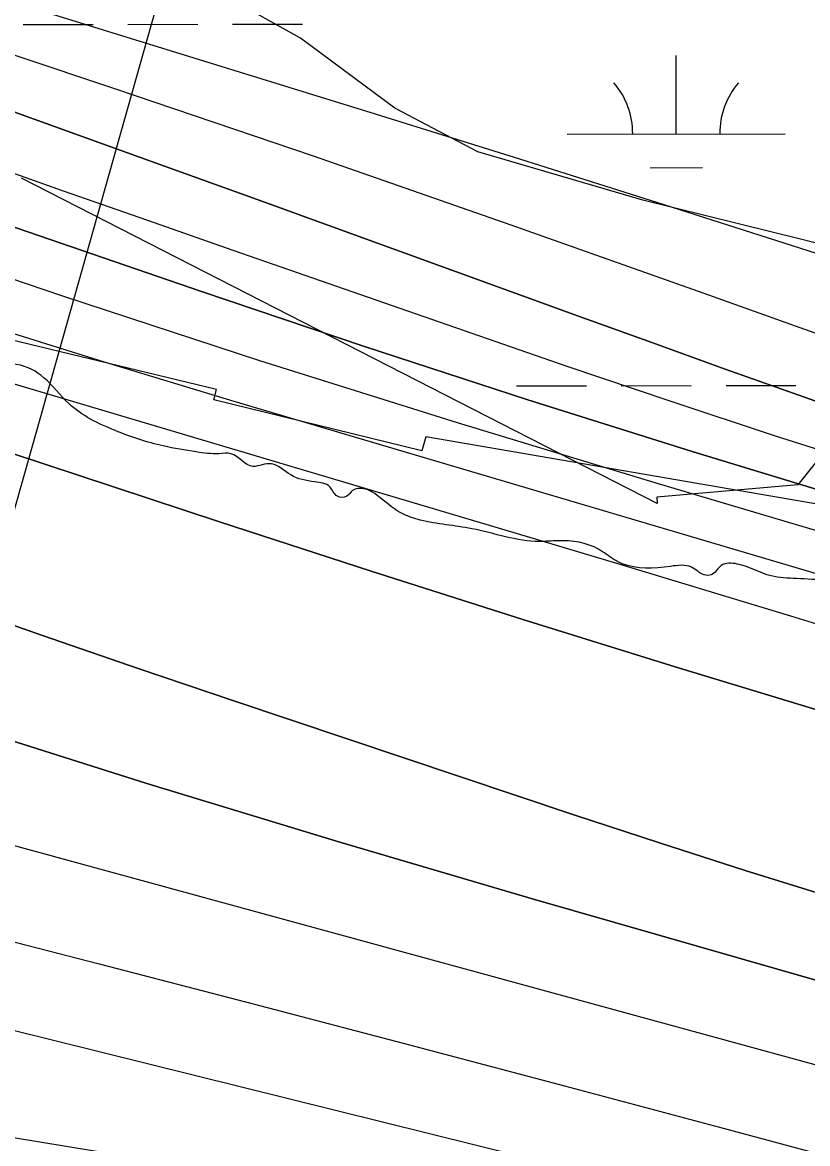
# Model space of a CAD drawing. Extents: x 3329297 to 3367176, y 649250 to 674653.
# Drawn here: x 3333836 to 3334196, y 671471 to 671986 of the extents above; entities that cross this region are included whole.
import ezdxf

# ---------------------------------------------------------------- set-up
doc = ezdxf.new("R2010")
doc.units = 0
for name, color, linetype in [('V-CHAN-NAID', 7, 'Continuous'), ('V-RIVR-EDGE', 7, 'Continuous'), ('V-RIVR-RANG', 7, 'Continuous'), ('V-RRAP-RVMT', 7, 'Continuous'), ('V-SITE-VEGE', 7, 'Continuous'), ('V-TOPO-DPTH', 7, 'Continuous'), ('V-TOPO-MAJR', 7, 'Continuous'), ('V-TOPO-MINR', 7, 'Continuous'), ('V-TOPO-WATR', 7, 'Continuous'), ('V-WETL-SWMP', 7, 'Continuous')]:
    doc.layers.add(name, color=color, linetype=linetype)

msp = doc.modelspace()

# ---------------------------------------------------------------- linework, layer by layer
at = {"layer": 'V-RIVR-EDGE'}
msp.add_spline([(3339166.35, 669632.45), (3339148.52, 669636.37), (3339138.83, 669636.78), (3339122.94, 669641.48), (3339105.12, 669646.95), (3339096.99, 669652.01), (3339093.12, 669656.29), (3339089.26, 669664.44), (3339086.56, 669669.1), (3339078.82, 669674.94), (3339053.64, 669688.18), (3339028.47, 669702.21), (3339020.72, 669706.49), (3339018, 669704.17), (3339012.57, 669704.57), (3339008.7, 669708.07), (3339008.32, 669710.4), (3339007.94, 669713.12), (3339007.56, 669715.06), (3338988.58, 669723.63), (3338974.64, 669732.59), (3338973.09, 669734.53), (3338972.71, 669738.02), (3338974.27, 669740.35), (3338974.28, 669743.84), (3338966.94, 669753.94), (3338965.01, 669758.6), (3338963.85, 669760.54), (3338956.49, 669764.43), (3338944.87, 669769.5), (3338928.21, 669778.08), (3338920.86, 669785.07), (3338906.56, 669803.34), (3338897.28, 669814.22), (3338888, 669824.71), (3338880.26, 669833.26), (3338874.07, 669838.71), (3338867.87, 669840.27), (3338862.06, 669843), (3338858.57, 669843.01), (3338858.58, 669844.95), (3338858.24, 669867.83), (3338860.58, 669870.93), (3338861.75, 669873.25), (3338861.76, 669876.35), (3338860.21, 669879.46), (3338854.02, 669882.58), (3338849.02, 669903.14), (3338843.63, 669917.51), (3338832.81, 669931.11), (3338822.75, 669940.83), (3338804.56, 669955.22), (3338800.68, 669956.78), (3338796.03, 669956.79), (3338788.66, 669955.26), (3338782.44, 669952.17), (3338775.47, 669955.68), (3338770.44, 669960.35), (3338765.41, 669965.01), (3338754.18, 669972.41), (3338742.57, 669981.36), (3338728.24, 669988.76), (3338714.68, 669995), (3338701.13, 670003.56), (3338693.4, 670012.11), (3338687.99, 670020.27), (3338682.59, 670033.47), (3338677.18, 670040.46), (3338665.17, 670046.31), (3338655.1, 670048.66), (3338655.48, 670045.95), (3338653.54, 670045.56), (3338643.46, 670046.36), (3338635.32, 670050.26), (3338633, 670052.98), (3338626.41, 670055.33), (3338615.17, 670057.29), (3338608.97, 670058.08), (3338601.61, 670062.76), (3338592.32, 670069.37), (3338582.25, 670071.72), (3338574.11, 670074.46), (3338568.3, 670078.74), (3338562.5, 670084.57), (3338561.34, 670087.67), (3338554.75, 670088.85), (3338551.26, 670089.25), (3338548.94, 670091.97), (3338544.31, 670098.58), (3338517.19, 670108.73), (3338513.32, 670111.84), (3338511.39, 670115.72), (3338497.82, 670118.86), (3338480, 670125.88), (3338471.48, 670130.17), (3338466.45, 670134.83), (3338451.73, 670140.3), (3338441.26, 670142.65), (3338438.16, 670142.27), (3338431.18, 670145.39), (3338420.34, 670150.07), (3338407.93, 670152.43), (3338393.21, 670156.73), (3338378.49, 670165.69), (3338345.2, 670189.43), (3338316.55, 670206.56), (3338280.93, 670231.47), (3338237.55, 670254.45), (3338210.45, 670270.81), (3338182.57, 670289.88), (3338148.9, 670317.5), (3338126.07, 670336.94), (3338116.01, 670348.22), (3338106.73, 670356.77), (3338093.56, 670363.78), (3338076.9, 670368.87), (3338057.53, 670376.28), (3338042.81, 670383.3), (3338026.54, 670392.65), (3338007.18, 670402.39), (3337994, 670405.52), (3337971.52, 670413.34), (3337948.66, 670420.76), (3337916.51, 670434.03), (3337912.65, 670440.63), (3337911.11, 670448.78), (3337908.8, 670453.82), (3337904.54, 670455.77), (3337890.98, 670459.68), (3337883.62, 670464.74), (3337879.36, 670466.69), (3337872.38, 670467.1), (3337862.68, 670467.12), (3337849.88, 670465.99), (3337839.8, 670463.69), (3337826.22, 670462.56), (3337810.72, 670465.7), (3337802.19, 670469.21), (3337788.25, 670478.16), (3337779.73, 670480.51), (3337774.3, 670481.69), (3337768.89, 670486.74), (3337764.63, 670490.63), (3337755.72, 670494.92), (3337749.13, 670496.88), (3337745.26, 670497.27), (3337740.6, 670495.35), (3337738.66, 670496.13), (3337735.18, 670499.24), (3337729.76, 670503.52), (3337724.73, 670508.18), (3337720.08, 670512.07), (3337706.13, 670514.43), (3337677.86, 670531.18), (3337643.77, 670545.22), (3337600.78, 670567.05), (3337560.1, 670585.37), (3337510.14, 670611.87), (3337463.28, 670636.42), (3337442.36, 670644.22), (3337416.78, 670652.43), (3337405.55, 670657.5), (3337401.68, 670661.39), (3337400.13, 670663.33), (3337395.49, 670665.67), (3337388.89, 670666.07), (3337376.88, 670670.76), (3337362.94, 670677.77), (3337340.87, 670690.62), (3337309.5, 670706.99), (3337291.29, 670714.79), (3337276.18, 670722.97), (3337252.56, 670736.99), (3337220.04, 670756.85), (3337154.99, 670798.5), (3337124.41, 670821.07), (3337111.24, 670827.31), (3337094.19, 670832.78), (3337075.97, 670836.7), (3337050.39, 670842.59), (3337028.69, 670849.62), (3337007.78, 670860.53), (3336991.89, 670867.94), (3336983.37, 670871.06), (3336969.03, 670873.42), (3336939.95, 670875.43), (3336901.97, 670884.45), (3336863.6, 670895.79), (3336821.37, 670910.63), (3336786.5, 670926.23), (3336740.02, 670949.61), (3336682.31, 670976.12), (3336635.44, 670997.18), (3336603.68, 671013.55), (3336585.47, 671022.51), (3336583.15, 671026.4), (3336580.06, 671031.06), (3336576.19, 671034.56), (3336549.46, 671045.09), (3336500.24, 671058.01), (3336451.41, 671070.16), (3336425.44, 671074.49), (3336399.85, 671076.49), (3336361.07, 671078.91), (3336337.43, 671082.85), (3336313.4, 671088.34), (3336290.92, 671094.6), (3336280.46, 671097.34), (3336275.41, 671097.35), (3336257.58, 671097.39), (3336194.82, 671123.92), (3336129.35, 671154.33), (3336078.61, 671179.66), (3336032.91, 671203.04), (3335979.46, 671230.32), (3335943.05, 671245.54), (3335907.79, 671259.2), (3335894.23, 671264.66), (3335887.64, 671265.45), (3335873.31, 671273.63), (3335871.38, 671277.13), (3335862.86, 671281.41), (3335831.09, 671293.51), (3335799.33, 671308.72), (3335763.7, 671327.42), (3335724.58, 671346.9), (3335714.51, 671351.97), (3335703.27, 671355.1), (3335699.01, 671358.21), (3335680.04, 671369.9), (3335645.95, 671385.49), (3335603.71, 671399.17), (3335573.09, 671406.61), (3335518.06, 671419.93), (3335470.4, 671436.73), (3335433.98, 671449.62), (3335405.32, 671465.97), (3335397.96, 671471.03), (3335385.94, 671471.06), (3335366.94, 671468.78), (3335345.98, 671463.02), (3335338.62, 671464.59), (3335338.62, 671467.3), (3335339.03, 671475.83), (3335337.87, 671478.94), (3335334.39, 671482.05), (3335319.67, 671486.74), (3335303, 671491.05), (3335280.12, 671488.39), (3335259.15, 671479.52), (3335245.56, 671472.19), (3335233.15, 671471.44), (3335223.85, 671474.18), (3335210.68, 671481.97), (3335198.67, 671485.88), (3335156.4, 671487.53), (3335124.61, 671488.39), (3335114.13, 671484.92), (3335094.71, 671474.11), (3335085.4, 671473.36), (3335075.32, 671475.71), (3335065.63, 671477.67), (3335064.86, 671478.45), (3335067.59, 671483.1), (3335066.81, 671484.65), (3335063.72, 671489.31), (3335039.71, 671501.39), (3335020.73, 671509.2), (3335003.28, 671511.95), (3334994.76, 671515.46), (3334990.89, 671517.03), (3334963, 671533.38), (3334933.18, 671549.36), (3334916.12, 671551.34), (3334894.42, 671557.6), (3334863.43, 671571.25), (3334847.95, 671581.75), (3334834.78, 671587.99), (3334809.21, 671598.53), (3334767.76, 671617.24), (3334744.9, 671627.77), (3334711.2, 671642.2), (3334691.44, 671649.23), (3334670.12, 671653.16), (3334647.65, 671659.81), (3334620.14, 671672.29), (3334605.42, 671678.53), (3334581, 671683.24), (3334555.81, 671689.12), (3334542.23, 671688.38), (3334534.09, 671688.79), (3334531.39, 671696.55), (3334523.66, 671706.27), (3334505.85, 671714.84), (3334480.26, 671719.17), (3334460.49, 671721.93), (3334457, 671720.39), (3334455.05, 671716.91), (3334456.59, 671713.8), (3334463.19, 671714.56), (3334467.45, 671712.22), (3334467.44, 671710.28), (3334462.78, 671708.35), (3334446.88, 671706.84), (3334429.04, 671707.66), (3334403.46, 671713.93), (3334397.66, 671718.6), (3334391.46, 671722.88), (3334378.67, 671723.69), (3334340.28, 671727.27), (3334305.39, 671730.07), (3334290.26, 671730.11), (3334281.35, 671731.68), (3334271.66, 671734.81), (3334266.23, 671735.6), (3334258.08, 671732.9), (3334246.43, 671726.73), (3334241.39, 671726.35), (3334232.48, 671729.48), (3334218.91, 671729.9), (3334190.6, 671730.74), (3334178.97, 671731.94), (3334163.47, 671737.4), (3334156.1, 671736.65), (3334151.44, 671732.39), (3334148.33, 671732.4), (3334142.53, 671735.91), (3334132.83, 671736.32), (3334110.73, 671737.53), (3334106.86, 671739.48), (3334099.89, 671744.15), (3334081.28, 671748.08), (3334072.75, 671747.71), (3334041.74, 671753.61), (3334018.09, 671757.54), (3334010.35, 671760.28), (3333999.89, 671767.67), (3333992.15, 671771.95), (3333987.1, 671771.19), (3333984.38, 671768.48), (3333980.12, 671768.49), (3333976.64, 671772.77), (3333969.66, 671775.11), (3333958.81, 671778.24), (3333949.91, 671783.31), (3333945.64, 671782.93), (3333941.37, 671782.16), (3333931.3, 671788.01), (3333925.87, 671788.02), (3333915.4, 671788.82), (3333900.29, 671791.57), (3333878.2, 671798.61), (3333856.9, 671811.07), (3333845.68, 671822.73), (3333832.9, 671828.97), (3333818.18, 671834.82), (3333817.41, 671837.15), (3333813.53, 671837.55), (3333800.36, 671841.85), (3333795.71, 671844.96), (3333793.79, 671851.56), (3333792.24, 671854.28), (3333782.95, 671858.18), (3333767.85, 671869.46), (3333755.47, 671879.57), (3333746.17, 671884.64), (3333742.68, 671886.2), (3333733.76, 671885.83), (3333720.97, 671886.64), (3333714.38, 671889.76), (3333707.8, 671895.2), (3333701.62, 671902.59), (3333696.98, 671908.42), (3333690.4, 671913.09), (3333677.23, 671920.49), (3333664.47, 671934.87), (3333650.92, 671945.76), (3333635.04, 671952), (3333625.75, 671959.78), (3333617.63, 671968.72), (3333606.39, 671969.91), (3333600.97, 671974.19), (3333597.87, 671978.08), (3333590.14, 671988.96), (3333572.36, 672009.16), (3333553.4, 672029.38), (3333532.11, 672045.72), (3333511.21, 672062.06), (3333486.44, 672080.35), (3333466.3, 672090.87), (3333451.59, 672102.92), (3333445.79, 672109.53), (3333446.58, 672114.96), (3333429.16, 672126.25), (3333421.43, 672137.9), (3333420.68, 672148.76), (3333415.26, 672151.1), (3333404.71, 672151.61)], degree=3, dxfattribs=at)
at = {"layer": 'V-RIVR-RANG'}
msp.add_line((3334036.22, 672486.87), (3333677.94, 671216.42), dxfattribs=at)
at = {"layer": 'V-RRAP-RVMT'}
for p, q in [((3333924.62, 671817.46), (3333825.93, 671841.34)), ((3333923.42, 671812.69), (3333924.62, 671817.46)), ((3334018.81, 671789.31), (3333923.42, 671812.69)), ((3334020.71, 671795.74), (3334018.81, 671789.31)), ((3334377.61, 671734.32), (3334020.71, 671795.74))]:
    msp.add_line(p, q, dxfattribs=at)
at = {"layer": 'V-SITE-VEGE'}
for p, q in [((3333963.19, 671978.58), (3333864.41, 672034.16)), ((3334006.39, 671946.56), (3333963.19, 671978.58)), ((3334044.47, 671926.47), (3334006.39, 671946.56)), ((3334120.2, 671904.3), (3334044.47, 671926.47)), ((3334241.23, 671874.25), (3334120.2, 671904.3))]:
    msp.add_line(p, q, dxfattribs=at)
at = {"layer": 'V-TOPO-DPTH'}
for points in [[(3333404.6, 672054.8), (3333561.52, 671987.15), (3333563.56, 671986.26), (3333567.63, 671984.46), (3333569.66, 671983.55), (3333573.73, 671981.75), (3333575.77, 671980.88), (3333577.82, 671980.01), (3333585.14, 671976.98), (3333587.16, 671976.17), (3333591.23, 671974.63), (3333593.28, 671973.9), (3333917.87, 671862.41), (3333992.59, 671837.25), (3334067.5, 671812.69), (3334142.71, 671789.05), (3334218.11, 671766.01), (3334323.9, 671734.38), (3334346.58, 671727.7), (3334369.28, 671721.12), (3334392.03, 671714.72), (3334414.81, 671708.42), (3335247.62, 671481.74)], [(3334622.21, 671613.06), (3334556.73, 671631.3), (3334491.21, 671649.43), (3334440.88, 671663.28), (3334400.54, 671674.51), (3334360.24, 671685.89), (3334320, 671697.5), (3334279.81, 671709.26), (3333932.79, 671811.89), (3333873.35, 671829.94), (3333814.09, 671848.56), (3333755.11, 671868.03), (3333696.31, 671888.07), (3333627.87, 671911.95), (3333603.53, 671920.75), (3333579.34, 671929.91), (3333555.36, 671939.61), (3333531.52, 671949.68), (3333451.62, 671984.48), (3333429.92, 671994.02), (3333408.25, 672003.65), (3333404.68, 672005.28), (3333404.6, 672054.8)], [(3335247.62, 671481.74), (3334414.81, 671708.42), (3334392.03, 671714.72), (3334369.28, 671721.12), (3334346.58, 671727.7), (3334323.9, 671734.38), (3334218.11, 671766.01), (3334142.71, 671789.05), (3334067.5, 671812.69), (3333992.59, 671837.25), (3333917.87, 671862.41), (3333593.28, 671973.9), (3333591.23, 671974.63), (3333587.16, 671976.17), (3333585.14, 671976.98), (3333577.82, 671980.01), (3333575.77, 671980.88), (3333573.73, 671981.75), (3333569.66, 671983.55), (3333567.63, 671984.46), (3333563.56, 671986.26), (3333561.52, 671987.15), (3333404.6, 672054.8)], [(3334622.21, 671613.06), (3334556.73, 671631.3), (3334491.21, 671649.43), (3334440.88, 671663.28), (3334400.54, 671674.51), (3334360.24, 671685.89), (3334320, 671697.5), (3334279.81, 671709.26), (3333932.79, 671811.89), (3333873.35, 671829.94), (3333814.09, 671848.56), (3333755.11, 671868.03), (3333696.31, 671888.07), (3333627.87, 671911.95), (3333603.53, 671920.75), (3333579.34, 671929.91), (3333555.36, 671939.61), (3333531.52, 671949.68), (3333451.62, 671984.48), (3333429.92, 671994.02), (3333408.25, 672003.65), (3333404.68, 672005.28), (3333404.76, 671949.99)], [(3333831.69, 671944.78), (3333889.43, 671924.11), (3333947.12, 671903.28), (3334090.67, 671851.11), (3334124.3, 671838.95), (3334157.94, 671826.85), (3334191.63, 671814.85), (3334225.33, 671802.92), (3334251, 671793.87), (3334271.94, 671786.66), (3334292.94, 671779.65), (3334314.04, 671772.94), (3334335.21, 671766.43), (3334364.87, 671757.55), (3334371.26, 671755.66), (3334377.66, 671753.81), (3334384.08, 671752.01), (3334390.5, 671750.25), (3334507.02, 671718.8), (3334571.7, 671701.28), (3334636.35, 671683.68)], [(3334703.43, 671404.18), (3334375.38, 671496.31), (3334345.63, 671504.69), (3334315.89, 671513.12), (3334286.16, 671521.59), (3334256.44, 671530.11), (3334070.1, 671583.67), (3333981.28, 671609.81), (3333892.69, 671636.7), (3333804.45, 671664.71), (3333716.44, 671693.47), (3333571.83, 671741.74), (3333556.39, 671747.15), (3333541.06, 671752.86), (3333525.91, 671759.02), (3333510.88, 671765.48), (3333455.51, 671790.26), (3333446.31, 671794.55), (3333437.2, 671799.02), (3333428.24, 671803.76), (3333419.36, 671808.69), (3333410.55, 671813.74), (3333404.95, 671816.93), (3333404.84, 671890.87)], [(3333573.65, 671873.15), (3333926.01, 671756.81), (3333995.55, 671734.17), (3334065.2, 671711.91), (3334135.04, 671690.23), (3334204.99, 671668.93), (3334302.69, 671639.61), (3334323.94, 671633.47), (3334345.27, 671627.6), (3334366.72, 671622.17), (3334388.23, 671617.01), (3334612.96, 671565.53)], [(3334612.96, 671565.53), (3334388.23, 671617.01), (3334366.72, 671622.17), (3334345.27, 671627.6), (3334323.94, 671633.47), (3334302.69, 671639.61), (3334204.99, 671668.93), (3334135.04, 671690.23), (3334065.2, 671711.91), (3333995.55, 671734.17), (3333926.01, 671756.81), (3333573.65, 671873.15)], [(3333404.95, 671816.93), (3333410.55, 671813.74), (3333419.36, 671808.69), (3333428.24, 671803.76), (3333437.2, 671799.02), (3333446.31, 671794.55), (3333455.51, 671790.26), (3333510.88, 671765.48), (3333525.91, 671759.02), (3333541.06, 671752.86), (3333556.39, 671747.15), (3333571.83, 671741.74), (3333716.44, 671693.47), (3333804.45, 671664.71), (3333892.69, 671636.7), (3333981.28, 671609.81), (3334070.1, 671583.67), (3334256.44, 671530.11), (3334286.16, 671521.59), (3334315.89, 671513.12), (3334345.63, 671504.69), (3334375.38, 671496.31), (3334703.43, 671404.18)], [(3333801.12, 671719.88), (3333844.86, 671704.53), (3333888.7, 671689.47), (3333932.6, 671674.6), (3334088.58, 671622.32), (3334127.78, 671609.42), (3334167.07, 671596.8), (3334206.5, 671584.62), (3334246.01, 671572.71), (3334301.84, 671556.23), (3334313.53, 671552.84), (3334325.24, 671549.54), (3334336.98, 671546.35), (3334348.74, 671543.25), (3334519.27, 671499.19), (3334616.45, 671474.69)], [(3333801.12, 671719.88), (3333844.86, 671704.53), (3333888.7, 671689.47), (3333932.6, 671674.6), (3334088.58, 671622.32), (3334127.78, 671609.42), (3334167.07, 671596.8), (3334206.5, 671584.62), (3334246.01, 671572.71), (3334301.84, 671556.23), (3334313.53, 671552.84), (3334325.24, 671549.54), (3334336.98, 671546.35), (3334348.74, 671543.25), (3334519.27, 671499.19), (3334616.45, 671474.69)]]:
    msp.add_lwpolyline(points, dxfattribs=at)
at = {"layer": 'V-TOPO-MAJR'}
msp.add_lwpolyline([(3335195.42, 671214.69), (3334355.15, 671464.35), (3334347.13, 671466.72), (3334339.1, 671469.06), (3334331.06, 671471.36), (3334323.02, 671473.64), (3334309.01, 671477.57), (3334307.96, 671477.87), (3334304.81, 671478.74), (3333585.5, 671675.5), (3333575.84, 671678.25), (3333566.22, 671681.13), (3333556.66, 671684.2), (3333547.15, 671687.4), (3333537.73, 671690.87), (3333528.41, 671694.57), (3333519.23, 671698.61), (3333510.15, 671702.88), (3333405.04, 671754.72)], dxfattribs=at)
at = {"layer": 'V-TOPO-MINR'}
for points in [[(3334768.85, 671701.61), (3334439.84, 671802.75), (3334416.86, 671809.88), (3334393.91, 671817.08), (3334370.99, 671824.39), (3334348.1, 671831.78), (3334261.94, 671859.81), (3334195.94, 671881.13), (3334129.88, 671902.25), (3334063.73, 671923.09), (3333997.52, 671943.74), (3333621.31, 672060.14), (3333614.89, 672062.18), (3333608.49, 672064.28), (3333602.11, 672066.47), (3333595.76, 672068.73), (3333560.86, 672081.43), (3333555.55, 672083.51), (3333550.33, 672085.76), (3333545.22, 672088.26), (3333540.19, 672090.93), (3333535.45, 672094), (3333531.01, 672097.42), (3333404.43, 672172.11)], [(3334622.21, 671613.06), (3334556.73, 671631.3), (3334491.21, 671649.43), (3334440.88, 671663.28), (3334400.54, 671674.51), (3334360.24, 671685.89), (3334320, 671697.5), (3334279.81, 671709.26), (3333932.79, 671811.89), (3333873.35, 671829.94), (3333814.09, 671848.56), (3333755.11, 671868.03), (3333696.31, 671888.07), (3333627.87, 671911.95), (3333603.53, 671920.75), (3333579.34, 671929.91), (3333555.36, 671939.61), (3333531.52, 671949.68), (3333451.62, 671984.48), (3333429.92, 671994.02), (3333408.25, 672003.65), (3333404.68, 672005.28)], [(3335259.61, 671528.93), (3334559.51, 671724.79), (3334530.09, 671733.14), (3334500.72, 671741.65), (3334471.41, 671750.39), (3334442.15, 671759.29), (3334412.98, 671768.49), (3334383.91, 671777.96), (3334354.96, 671787.81), (3334326.1, 671797.93), (3334150.42, 671860.81), (3334059.84, 671892.86), (3333969.1, 671924.45), (3333878.13, 671955.36), (3333787, 671985.81)], [(3334636.35, 671683.68), (3334571.7, 671701.28), (3334507.02, 671718.8), (3334390.5, 671750.25), (3334384.08, 671752.01), (3334377.66, 671753.81), (3334371.26, 671755.66), (3334364.87, 671757.55), (3334335.21, 671766.43), (3334314.04, 671772.94), (3334292.94, 671779.65), (3334271.94, 671786.66), (3334251, 671793.87), (3334225.33, 671802.92), (3334191.63, 671814.85), (3334157.94, 671826.85), (3334124.3, 671838.95), (3334090.67, 671851.11), (3333947.12, 671903.28), (3333889.43, 671924.11), (3333831.69, 671944.78)], [(3334812.45, 671618.3), (3334402.65, 671729.38), (3334388.05, 671733.4), (3334373.48, 671737.49), (3334358.94, 671741.7), (3334344.42, 671745.99), (3334277.01, 671766.18), (3334228.91, 671780.93), (3334180.94, 671796.1), (3334133.17, 671811.88), (3334085.53, 671828.08), (3333932.34, 671881.3), (3333893.17, 671894.96), (3333854.02, 671908.68), (3333814.91, 671922.51)], [(3334775.68, 671591.32), (3334427.53, 671686.46), (3334396.18, 671695.14), (3334364.87, 671703.96), (3334333.62, 671712.98), (3334302.41, 671722.14), (3334126.23, 671774.48), (3334035.24, 671802.17), (3333944.5, 671830.65), (3333854.15, 671860.34), (3333764.06, 671890.83)], [(3334612.96, 671565.53), (3334388.23, 671617.01), (3334366.72, 671622.17), (3334345.27, 671627.6), (3334323.94, 671633.47), (3334302.69, 671639.61), (3334204.99, 671668.93), (3334135.04, 671690.23), (3334065.2, 671711.91), (3333995.55, 671734.17), (3333926.01, 671756.81), (3333573.65, 671873.15)], [(3335239.59, 671421.1), (3334519.31, 671619.54), (3334491.88, 671627.01), (3334464.42, 671634.38), (3334436.92, 671641.59), (3334409.39, 671648.69), (3334361.32, 671660.95), (3334357.81, 671661.87), (3334354.3, 671662.81), (3334350.81, 671663.79), (3334347.33, 671664.81), (3334330.86, 671669.7), (3334319.15, 671673.19), (3334307.45, 671676.71), (3334295.77, 671680.27), (3334284.09, 671683.85), (3334227.82, 671701.21), (3334188, 671713.43), (3334148.15, 671725.57), (3334108.27, 671737.6), (3334068.36, 671749.55), (3333725.55, 671851.63)], [(3334703.43, 671404.18), (3334375.38, 671496.31), (3334345.63, 671504.69), (3334315.89, 671513.12), (3334286.16, 671521.59), (3334256.44, 671530.11), (3334070.1, 671583.67), (3333981.28, 671609.81), (3333892.69, 671636.7), (3333804.45, 671664.71), (3333716.44, 671693.47), (3333571.83, 671741.74), (3333556.39, 671747.15), (3333541.06, 671752.86), (3333525.91, 671759.02), (3333510.88, 671765.48), (3333455.51, 671790.26), (3333446.31, 671794.55), (3333437.2, 671799.02), (3333428.24, 671803.76), (3333419.36, 671808.69), (3333410.55, 671813.74), (3333404.95, 671816.93)], [(3334616.45, 671474.69), (3334519.27, 671499.19), (3334348.74, 671543.25), (3334336.98, 671546.35), (3334325.24, 671549.54), (3334313.53, 671552.84), (3334301.84, 671556.23), (3334246.01, 671572.71), (3334206.5, 671584.62), (3334167.07, 671596.8), (3334127.78, 671609.42), (3334088.58, 671622.32), (3333932.6, 671674.6), (3333888.7, 671689.47), (3333844.86, 671704.53), (3333801.12, 671719.88)], [(3333477.24, 671657.56), (3333497.45, 671651.49), (3333517.71, 671645.62), (3333538.04, 671640.02), (3333558.44, 671634.61), (3333870.87, 671554), (3333942.05, 671535.51), (3334013.18, 671516.87), (3334084.26, 671498.01), (3334155.29, 671478.99), (3334235.95, 671457.26), (3334266.6, 671448.89), (3334297.2, 671440.38), (3334327.75, 671431.65), (3334358.25, 671422.77), (3335013.2, 671229.77)], [(3334681.32, 671291.49), (3334583.74, 671322.32), (3334485.79, 671352.01), (3334319.52, 671400.81), (3334304.39, 671405.14), (3334289.24, 671409.34), (3334274.03, 671413.36), (3334258.79, 671417.24), (3333721.16, 671550.69), (3333685.72, 671559.46), (3333650.27, 671568.18), (3333614.8, 671576.85), (3333579.33, 671585.48), (3333543.92, 671594.36), (3333508.62, 671603.62), (3333473.46, 671613.44), (3333438.41, 671623.64), (3333405.21, 671640.72)], [(3333405.36, 671534.22), (3333451.37, 671532.06), (3333471.96, 671530.73), (3333492.5, 671528.93), (3333512.96, 671526.41), (3333533.38, 671523.41), (3333980.19, 671449.79), (3334031.05, 671440.91), (3334081.78, 671431.38), (3334132.32, 671420.89), (3334182.74, 671409.74), (3334276.04, 671388.17), (3334279.7, 671387.29), (3334283.34, 671386.37), (3334286.97, 671385.39), (3334290.59, 671384.37), (3334331.36, 671372.48), (3334355.23, 671365.13), (3334378.94, 671357.32), (3334402.42, 671348.82), (3334425.73, 671339.86), (3334455.89, 671327.75), (3334488.04, 671312.74), (3334518.82, 671295.55)]]:
    msp.add_lwpolyline(points, dxfattribs=at)
at = {"layer": 'V-TOPO-WATR'}
msp.add_lwpolyline([(3335247.62, 671481.74), (3334414.81, 671708.42), (3334392.03, 671714.72), (3334369.28, 671721.12), (3334346.58, 671727.7), (3334323.9, 671734.38), (3334218.11, 671766.01), (3334142.71, 671789.05), (3334067.5, 671812.69), (3333992.59, 671837.25), (3333917.87, 671862.41), (3333593.28, 671973.9), (3333591.23, 671974.63), (3333587.16, 671976.17), (3333585.14, 671976.98), (3333577.82, 671980.01), (3333575.77, 671980.88), (3333573.73, 671981.75), (3333569.66, 671983.55), (3333567.63, 671984.46), (3333563.56, 671986.26), (3333561.52, 671987.15), (3333404.6, 672054.8)], dxfattribs=at)
at = {"layer": 'V-WETL-SWMP'}
for p, q in [((3333836.08, 671984.85), (3333868.08, 671984.91)), ((3333884.08, 671984.94), (3333916.08, 671985)), ((3333932.08, 671985.03), (3333964.08, 671985.09)), ((3334135.49, 671934.67), (3334135.43, 671970.67)), ((3334085.49, 671934.58), (3334185.49, 671934.76)), ((3334123.52, 671919.22), (3334147.52, 671919.26)), ((3334126.66, 671765.1), (3333835.32, 671914.44)), ((3334257.4, 671856.73), (3334191.28, 671773.7)), ((3334062.3, 671819.1), (3334094.3, 671819.16)), ((3334110.3, 671819.19), (3334142.3, 671819.25)), ((3334158.3, 671819.28), (3334190.3, 671819.34)), ((3334191.28, 671773.7), (3334126.56, 671768.07)), ((3334126.56, 671768.07), (3334126.66, 671765.1))]:
    msp.add_line(p, q, dxfattribs=at)
for centre, start, end in [((3334080.25, 671935.04), 359.3365, 40.8801), ((3334190.74, 671935.25), 139.3365, 180.8801)]:
    msp.add_arc(centre, 35.25, start, end, dxfattribs=at)

# ---------------------------------------------------------------- texts
at = {"layer": 'V-CHAN-NAID'}
msp.add_text('MULBERRY GROVE "218" (217.3)', height=100, rotation=74.4405, dxfattribs=at).set_placement((3334018.97, 669580.92))

doc.saveas('drawing.dxf')
